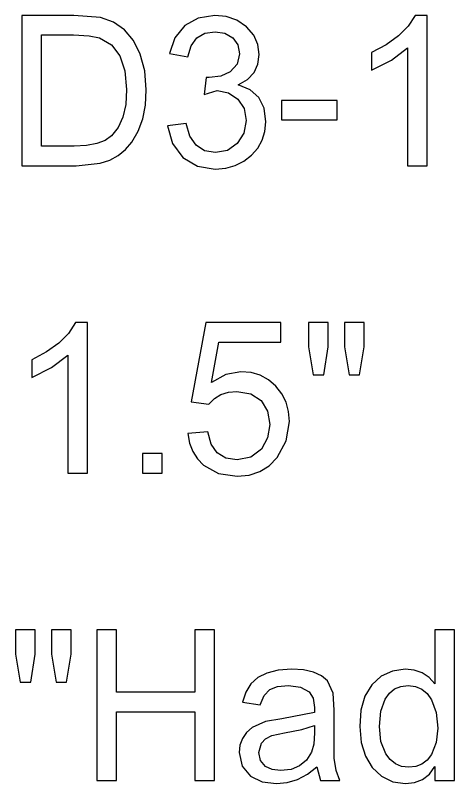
# Model space of a CAD drawing. Extents: x 1001568 to 1002149, y 1840825 to 1841423.
# Drawn here: x 1001989.049 to 1001990.001, y 1840961.04 to 1840962.707 of the extents above; entities that cross this region are included whole.
import ezdxf

# ---------------------------------------------------------------- set-up
doc = ezdxf.new("R2010")
doc.units = 0
doc.layers.add('SIGNS', color=7, linetype='Continuous')

msp = doc.modelspace()

# ---------------------------------------------------------------- linework, layer by layer
at = {"layer": 'SIGNS'}
for points in [[(1001989.0629, 1840962.3804), (1001989.1805, 1840962.3804), (1001989.2328, 1840962.3859), (1001989.2532, 1840962.3926), (1001989.2716, 1840962.4025), (1001989.2875, 1840962.4156), (1001989.3015, 1840962.4318), (1001989.315, 1840962.4552), (1001989.3247, 1840962.4819), (1001989.3305, 1840962.5119), (1001989.3324, 1840962.5453), (1001989.3291, 1840962.5864), (1001989.3195, 1840962.6228), (1001989.3048, 1840962.652), (1001989.2856, 1840962.6749), (1001989.2617, 1840962.6916), (1001989.2332, 1840962.702), (1001989.1752, 1840962.7066), (1001989.0629, 1840962.7066), (1001989.0629, 1840962.3804)], [(1001989.1055, 1840962.4229), (1001989.1055, 1840962.6641), (1001989.1749, 1840962.6641), (1001989.2087, 1840962.6624), (1001989.2314, 1840962.6576), (1001989.257, 1840962.6424), (1001989.2752, 1840962.6186), (1001989.2862, 1840962.5864), (1001989.2899, 1840962.5459), (1001989.2878, 1840962.5135), (1001989.2815, 1840962.486), (1001989.2712, 1840962.4632), (1001989.257, 1840962.4451), (1001989.2431, 1840962.4353), (1001989.225, 1840962.4285), (1001989.2026, 1840962.4243), (1001989.1761, 1840962.4229), (1001989.1055, 1840962.4229)], [(1001989.9583, 1840961.0471), (1001990.0009, 1840961.0471), (1001990.0009, 1840961.3733), (1001989.9583, 1840961.3733), (1001989.9583, 1840961.2568), (1001989.9455, 1840961.2705), (1001989.9305, 1840961.2803), (1001989.9132, 1840961.2862), (1001989.894, 1840961.2882), (1001989.8664, 1840961.2843), (1001989.8419, 1840961.2728), (1001989.8212, 1840961.2541), (1001989.8066, 1840961.2297), (1001989.7979, 1840961.1995), (1001989.7952, 1840961.1639), (1001989.7984, 1840961.1292), (1001989.8076, 1840961.0995), (1001989.8225, 1840961.075), (1001989.8426, 1840961.0563), (1001989.867, 1840961.0439), (1001989.8941, 1840961.04), (1001989.914, 1840961.0423), (1001989.9314, 1840961.0493), (1001989.9462, 1840961.0608), (1001989.9583, 1840961.077), (1001989.9583, 1840961.0471)], [(1001989.7023, 1840961.0763), (1001989.7102, 1840961.0471), (1001989.7522, 1840961.0471), (1001989.7438, 1840961.0684), (1001989.7398, 1840961.0953), (1001989.7396, 1840961.1459), (1001989.7396, 1840961.1992), (1001989.7376, 1840961.236), (1001989.7251, 1840961.2631), (1001989.7122, 1840961.2741), (1001989.6951, 1840961.282), (1001989.6736, 1840961.2866), (1001989.6479, 1840961.2882), (1001989.6186, 1840961.286), (1001989.594, 1840961.2799), (1001989.5746, 1840961.27), (1001989.5593, 1840961.2563), (1001989.548, 1840961.2383), (1001989.5408, 1840961.2164), (1001989.5796, 1840961.2111), (1001989.588, 1840961.2311), (1001989.6003, 1840961.2441), (1001989.6171, 1840961.2506), (1001989.6407, 1840961.2527), (1001989.667, 1840961.2492), (1001989.6859, 1840961.2392), (1001989.6942, 1840961.2256), (1001989.6971, 1840961.2049), (1001989.6968, 1840961.1945), (1001989.626, 1840961.1808), (1001989.5908, 1840961.1748), (1001989.5622, 1840961.1617), (1001989.5497, 1840961.1508), (1001989.5408, 1840961.1381), (1001989.5355, 1840961.1235), (1001989.5339, 1840961.1072), (1001989.5402, 1840961.0776), (1001989.5583, 1840961.0559), (1001989.5834, 1840961.0439), (1001989.6149, 1840961.04), (1001989.6379, 1840961.0423), (1001989.6602, 1840961.0491), (1001989.6816, 1840961.0605), (1001989.7023, 1840961.0763)], [(1001989.8378, 1840961.164), (1001989.8409, 1840961.1969), (1001989.8504, 1840961.2233), (1001989.8594, 1840961.2361), (1001989.8707, 1840961.2453), (1001989.8842, 1840961.2509), (1001989.8999, 1840961.2527), (1001989.9159, 1840961.2507), (1001989.9298, 1840961.245), (1001989.9416, 1840961.2353), (1001989.9511, 1840961.222), (1001989.9609, 1840961.1945), (1001989.9642, 1840961.1606), (1001989.9608, 1840961.1292), (1001989.9507, 1840961.1033), (1001989.9413, 1840961.0909), (1001989.9301, 1840961.0823), (1001989.9168, 1840961.077), (1001989.9016, 1840961.0754), (1001989.886, 1840961.0773), (1001989.8726, 1840961.0828), (1001989.8612, 1840961.092), (1001989.8517, 1840961.1049), (1001989.8412, 1840961.1316), (1001989.8378, 1840961.164)], [(1001989.6971, 1840961.166), (1001989.6971, 1840961.1504), (1001989.6954, 1840961.1259), (1001989.6906, 1840961.1082), (1001989.6796, 1840961.0907), (1001989.6649, 1840961.0783), (1001989.6462, 1840961.0708), (1001989.6237, 1840961.0683), (1001989.6057, 1840961.0706), (1001989.5912, 1840961.0772), (1001989.58, 1840961.0902), (1001989.5765, 1840961.1078), (1001989.582, 1840961.1277), (1001989.591, 1840961.1374), (1001989.6045, 1840961.1444), (1001989.6322, 1840961.15), (1001989.67, 1840961.1573), (1001989.6971, 1840961.166)]]:
    msp.add_lwpolyline(points, dxfattribs=at)
for points in [[(1001989.3788, 1840962.4667), (1001989.3891, 1840962.4283), (1001989.4115, 1840962.3986), (1001989.4432, 1840962.3796), (1001989.4821, 1840962.3733), (1001989.5048, 1840962.3752), (1001989.5255, 1840962.3808), (1001989.544, 1840962.39), (1001989.5606, 1840962.403), (1001989.5741, 1840962.4185), (1001989.5838, 1840962.4358), (1001989.5896, 1840962.4547), (1001989.5915, 1840962.4755), (1001989.5878, 1840962.5052), (1001989.5766, 1840962.5286), (1001989.558, 1840962.5453), (1001989.5319, 1840962.5558), (1001989.5518, 1840962.5675), (1001989.566, 1840962.5826), (1001989.5745, 1840962.6006), (1001989.5774, 1840962.6219), (1001989.5743, 1840962.6435), (1001989.5653, 1840962.6639), (1001989.5499, 1840962.6821), (1001989.529, 1840962.696), (1001989.506, 1840962.7041), (1001989.4814, 1840962.7066), (1001989.4451, 1840962.7009), (1001989.4158, 1840962.6844), (1001989.3945, 1840962.6582), (1001989.3828, 1840962.624), (1001989.4228, 1840962.617), (1001989.4299, 1840962.6408), (1001989.4421, 1840962.6578), (1001989.4593, 1840962.6678), (1001989.4815, 1840962.6712), (1001989.5026, 1840962.6677), (1001989.5199, 1840962.6579), (1001989.5312, 1840962.6426), (1001989.5348, 1840962.6232), (1001989.5295, 1840962.6008), (1001989.5143, 1840962.5843), (1001989.4939, 1840962.575), (1001989.4689, 1840962.5719), (1001989.4625, 1840962.5719), (1001989.458, 1840962.5353), (1001989.486, 1840962.5435), (1001989.5109, 1840962.5389), (1001989.5312, 1840962.5251), (1001989.5446, 1840962.5043), (1001989.549, 1840962.4786), (1001989.544, 1840962.4513), (1001989.5297, 1840962.4288), (1001989.5082, 1840962.4137), (1001989.4822, 1840962.4088), (1001989.4589, 1840962.4128), (1001989.4406, 1840962.4247), (1001989.4271, 1840962.4445), (1001989.4187, 1840962.4721)], [(1001989.9412, 1840962.3804), (1001989.9412, 1840962.7066), (1001989.9153, 1840962.7066), (1001989.9001, 1840962.6833), (1001989.8793, 1840962.6622), (1001989.8528, 1840962.643), (1001989.8206, 1840962.6261), (1001989.8206, 1840962.5879), (1001989.8637, 1840962.6091), (1001989.8986, 1840962.6364), (1001989.8986, 1840962.3804)], [(1001989.6259, 1840962.4797), (1001989.7465, 1840962.4797), (1001989.7465, 1840962.5222), (1001989.6259, 1840962.5222)], [(1001989.2047, 1840961.7137), (1001989.2047, 1840962.04), (1001989.1788, 1840962.04), (1001989.1637, 1840962.0167), (1001989.1428, 1840961.9955), (1001989.1163, 1840961.9764), (1001989.0842, 1840961.9594), (1001989.0842, 1840961.9213), (1001989.1273, 1840961.9425), (1001989.1622, 1840961.9697), (1001989.1622, 1840961.7137)], [(1001989.4228, 1840961.7994), (1001989.4265, 1840961.7786), (1001989.4333, 1840961.7604), (1001989.4433, 1840961.7444), (1001989.4565, 1840961.7309), (1001989.489, 1840961.7126), (1001989.5293, 1840961.7067), (1001989.5553, 1840961.7092), (1001989.5786, 1840961.7168), (1001989.5989, 1840961.7294), (1001989.6164, 1840961.7472), (1001989.636, 1840961.7833), (1001989.6427, 1840961.8254), (1001989.6408, 1840961.8474), (1001989.6354, 1840961.8675), (1001989.6263, 1840961.8858), (1001989.6136, 1840961.9022), (1001989.5976, 1840961.916), (1001989.5796, 1840961.9258), (1001989.5596, 1840961.9316), (1001989.5376, 1840961.9336), (1001989.5049, 1840961.9277), (1001989.4738, 1840961.9105), (1001989.4897, 1840961.9974), (1001989.6244, 1840961.9974), (1001989.6244, 1840962.04), (1001989.4617, 1840962.04), (1001989.43, 1840961.8684), (1001989.4683, 1840961.8634), (1001989.4801, 1840961.8755), (1001989.4943, 1840961.8842), (1001989.5105, 1840961.8892), (1001989.5291, 1840961.891), (1001989.5588, 1840961.8859), (1001989.5813, 1840961.8711), (1001989.5953, 1840961.8483), (1001989.6001, 1840961.8193), (1001989.5956, 1840961.79), (1001989.5819, 1840961.7658), (1001989.5591, 1840961.748), (1001989.5297, 1840961.7421), (1001989.5052, 1840961.7458), (1001989.4864, 1840961.7573), (1001989.4732, 1840961.7763), (1001989.4657, 1840961.8031)], [(1001989.6945, 1840961.9265), (1001989.7173, 1840961.9265), (1001989.7266, 1840961.9874), (1001989.7266, 1840962.04), (1001989.6841, 1840962.04), (1001989.6841, 1840961.9874)], [(1001989.7723, 1840961.9265), (1001989.7947, 1840961.9265), (1001989.8046, 1840961.9874), (1001989.8046, 1840962.04), (1001989.7621, 1840962.04), (1001989.7621, 1840961.9874)], [(1001989.3242, 1840961.7137), (1001989.3667, 1840961.7137), (1001989.3667, 1840961.7563), (1001989.3242, 1840961.7563)], [(1001989.0591, 1840961.2598), (1001989.0819, 1840961.2598), (1001989.0913, 1840961.3208), (1001989.0913, 1840961.3733), (1001989.0487, 1840961.3733), (1001989.0487, 1840961.3208)], [(1001989.1369, 1840961.2598), (1001989.1593, 1840961.2598), (1001989.1693, 1840961.3208), (1001989.1693, 1840961.3733), (1001989.1267, 1840961.3733), (1001989.1267, 1840961.3208)], [(1001989.2251, 1840961.0471), (1001989.2677, 1840961.0471), (1001989.2677, 1840961.196), (1001989.4379, 1840961.196), (1001989.4379, 1840961.0471), (1001989.4805, 1840961.0471), (1001989.4805, 1840961.3733), (1001989.4379, 1840961.3733), (1001989.4379, 1840961.2386), (1001989.2677, 1840961.2386), (1001989.2677, 1840961.3733), (1001989.2251, 1840961.3733)]]:
    msp.add_lwpolyline(points, close=True, dxfattribs=at)

doc.saveas('drawing.dxf')
